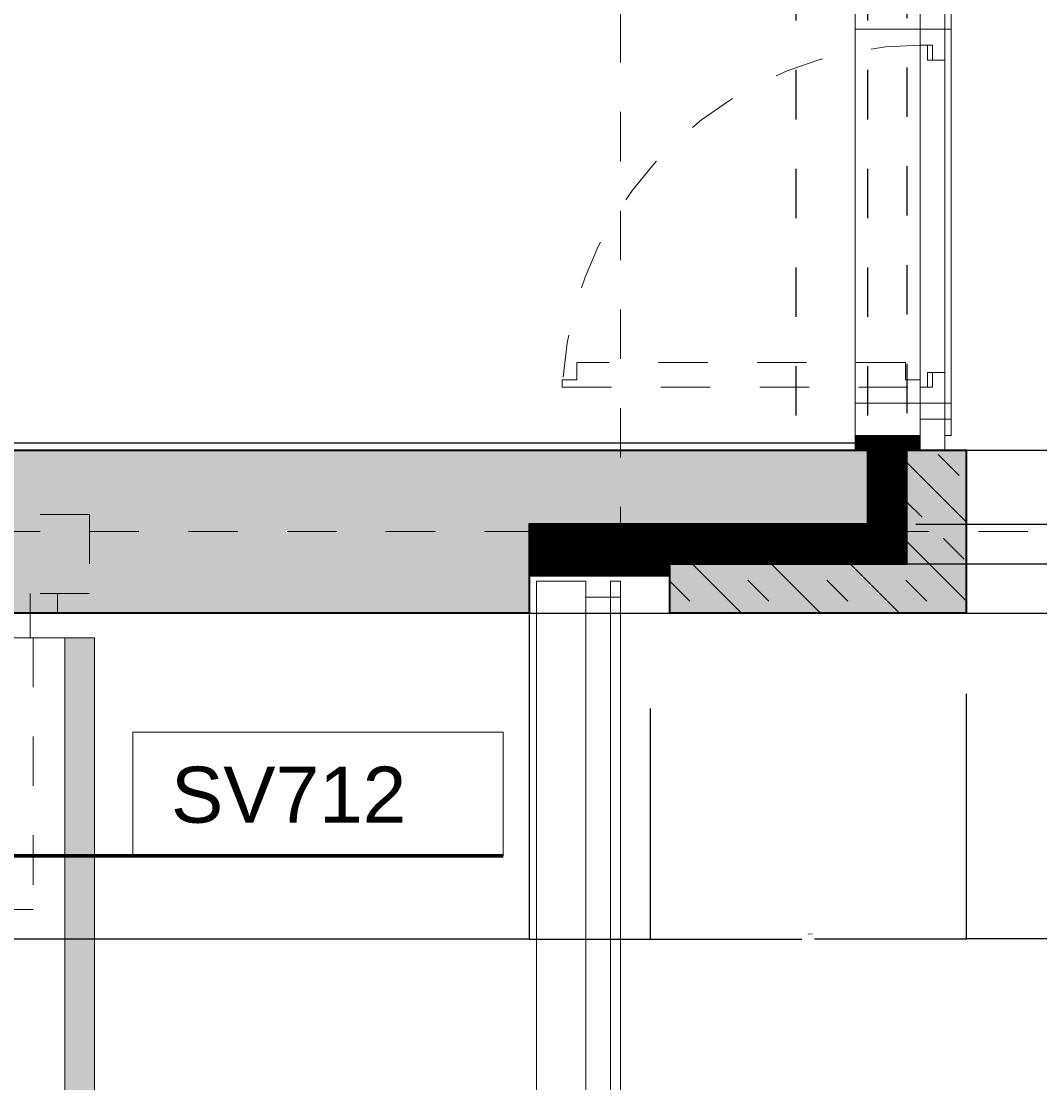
# Model space of a CAD drawing. Header units: metres. Extents: x -13 to 93, y -119 to 25.
# Tile 381 of 656: x 39.84 to 41.9, y -55.37 to -53.22. Entities that reach past the tile are written whole.
import ezdxf
from ezdxf.enums import TextEntityAlignment as Align

# ---------------------------------------------------------------- set-up
doc = ezdxf.new("R2010")
doc.units = ezdxf.units.M
doc.header["$LTSCALE"] = 0.00508
doc.header["$PDMODE"] = 1
doc.header["$PDSIZE"] = -2
for name, pattern in [('STYLE_05', [0.19684, 0.069505, -0.127335]), ('STYLE_06', [1.0537, 0.590515, -0.19684, 0.069505, -0.19684]), ('STYLE_11', [0.393677, 0.196838, -0.196838])]:
    doc.linetypes.add(name, pattern=pattern)
doc.layers.get('0').update_dxf_attribs({"lineweight": 18})
for name, color, linetype, lineweight in [('3-0-0 Dämmung', 7, 'Continuous', 18), ('3-3-0 AW Fassade', 7, 'Continuous', 18), ('3-3-0-2 AW BetonFT', 7, 'Continuous', 35), ('3-4-0-1 IW Beton', 7, 'Continuous', 35), ('3-4-5 IWBekleidungen', 7, 'Continuous', 25), ('3-5-1-2 DeckenSprung VED', 7, 'STYLE_11', 25), ('3-5-4-1 Treppe Beton', 7, 'Continuous', 35), ('3-5-4-2 Treppe Stahl VED', 7, 'STYLE_11', 25), ('3-5-4-3 Treppengeländer', 7, 'Continuous', 18), ('3-5-9 DeckenSonstig VED', 7, 'STYLE_11', 25), ('Ans-Kante', 7, 'Continuous', 18), ('Bemaßung', 7, 'Continuous', 18), ('Bemaßung-Achsen', 7, 'Continuous', 18), ('Keine', 7, 'Continuous', 18), ('Plan-Achse', 1, 'STYLE_06', 18), ('Plan-Raumstempel', 7, 'Continuous', 13), ('Plan-Text-Hinweis', 7, 'Continuous', 13)]:
    doc.layers.add(name, color=color, linetype=linetype, lineweight=lineweight)
doc.layers.get('0').freeze()
doc.styles.add('Arial', font='ARIAL.TTF')
doc.dimstyles.new('MTZ_200', dxfattribs={"dimtxt": 0.075762, "dimasz": 0.000706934, "dimexe": 0.001, "dimexo": 0.003, "dimgap": 0.0001, "dimtad": 1, "dimdec": 4, "dimzin": 11, "dimtxsty": 'Arial', "dimblk": 'VW_SLASH', "dimcen": 0, "dimdle": 0.001, "dimazin": 0, "dimtfac": 1, "dimtdec": 4, "dimtix": 1, "dimtmove": 0, "dimatfit": 0, "dimldrblk": 'VW_FILLEDARROW', "dimfxl": 0, "dimfrac": 2, "dimtolj": 1, "dimtzin": 11, "dimarcsym": 0})
pattern_1 = [(45, (0, 0), (0.0003175, -0.0003175), [])]
pattern_2 = [(-45, (0, 0), (0.0003175, 0.0003175), [])]

# ---------------------------------------------------------------- blocks, each defined once
blk = doc.blocks.new('S_Profil_Fassade_Büro')
at = {"layer": '3-3-0 AW Fassade', "color": 7}
blk.add_line((-0.132, 0), (-0.195, 0), dxfattribs=at)
for points in [[(-0.195, 0.0325), (-0.182, 0.0325), (-0.182, -0.0325), (-0.195, -0.0325)], [(-0.132, 0.0325), (0, 0.0325), (0, -0.0325), (-0.132, -0.0325)]]:
    blk.add_lwpolyline(points, close=True, dxfattribs=at)
blk = doc.blocks.new('S_Fenster_GR_Rand')
at = {"color": 7}
blk.add_wipeout([(-0.015, -0.7575), (-0.015, -0.7275), (-0.05, -0.7275), (-0.05, -0.095), (-0.015, -0.095), (-0.015, -0.065), (0, -0.065), (0, -0.7575)], dxfattribs=at).dxf.layer = '3-3-0 AW Fassade'
at = {"layer": '3-3-0 AW Fassade', "color": 7}
blk.add_lwpolyline([(-0.015, -0.7575), (-0.015, -0.7275), (-0.05, -0.7275), (-0.05, -0.095), (-0.015, -0.095), (-0.015, -0.065), (0, -0.065), (0, -0.7575)], close=True, dxfattribs=at)
at = {"color": 7}
for points in [[(-0.025, -0.095), (-0.05, -0.095), (-0.05, -0.0325), (0, -0.0325), (0, -0.065), (-0.025, -0.065)], [(-0.025, -0.7275), (-0.05, -0.7275), (-0.05, -0.79), (0, -0.79), (0, -0.7575), (-0.025, -0.7575)]]:
    blk.add_wipeout(points, dxfattribs=at).dxf.layer = '3-3-0 AW Fassade'
at = {"layer": '3-3-0 AW Fassade', "color": 7}
for points in [[(-0.025, -0.095), (-0.05, -0.095), (-0.05, -0.0325), (0, -0.0325), (0, -0.065), (-0.025, -0.065)], [(-0.025, -0.7275), (-0.05, -0.7275), (-0.05, -0.79), (0, -0.79), (0, -0.7575), (-0.025, -0.7575)]]:
    blk.add_lwpolyline(points, close=True, dxfattribs=at)
at = {"layer": '3-3-0 AW Fassade', "color": 7, "linetype": 'STYLE_05'}
blk.add_lwpolyline([(0.695, -0.08), (0.725, -0.08), (0.725, -0.065), (0, -0.065), (0, -0.08), (0.03, -0.08), (0.03, -0.115), (0.695, -0.115)], close=True, dxfattribs=at)
at = {"layer": '3-3-0 AW Fassade', "color": 7, "linetype": 'STYLE_05', "lineweight": 18}
blk.add_arc((0, -0.0325), 0.725, 270, 355.8373, dxfattribs=at)
blk = doc.blocks.new('*U473')
at = {"layer": 'Ans-Kante', "linetype": 'Continuous'}
blk.add_line((54.1636, -47.4836), (54.9936, -47.4836), dxfattribs=at)
blk = doc.blocks.new('*U569')
at = {"layer": 'Keine', "linetype": 'Continuous', "lineweight": 0}
blk.add_hatch(color=9, dxfattribs=at).paths.add_polyline_path([(4.625, 2.87), (4.685, 2.87), (4.685, 0.05), (4.625, 0.05)])
at = {"layer": '3-5-4-2 Treppe Stahl VED', "linetype": 'STYLE_05', "lineweight": 18}
for p, q in [((4.555, 2.92), (4.555, 2.96)), ((4.61, 2.92), (4.61, 2.96)), ((4.561, 2.87), (4.561, 2.32)), ((4.561, 2.32), (4.489, 2.32))]:
    blk.add_line(p, q, dxfattribs=at)
blk.add_lwpolyline([(4.375, 3.12), (4.675, 3.12), (4.675, 2.96), (4.375, 2.96)], close=True, dxfattribs=at)
at = {"layer": '3-5-4-3 Treppengeländer', "lineweight": 18}
blk.add_line((4.625, 0.05), (4.625, 2.87), dxfattribs=at)
at = {"layer": 'Ans-Kante', "lineweight": 18}
blk.add_line((0, 2.87), (4.685, 2.87), dxfattribs=at)
at = {"layer": 'Ans-Kante', "color": 7, "lineweight": 18}
blk.add_lwpolyline([(4.495, 2.92), (4.555, 2.92), (4.555, 2.87), (4.495, 2.87)], close=True, dxfattribs=at)
at = {"layer": 'Keine', "color": 7, "lineweight": 18}
blk.add_lwpolyline([(4.625, 2.87), (4.685, 2.87), (4.685, 0.05), (4.625, 0.05)], close=True, dxfattribs=at)
blk = doc.blocks.new('Treppe e1_TRH4_ost')
at = {"layer": 'Keine', "color": 7}
blk.add_blockref('*U569', (0, 0), dxfattribs=at)
blk = doc.blocks.new('s_Eckteil')
at = {"layer": '3-4-0-1 IW Beton', "linetype": 'Continuous', "lineweight": 0}
blk.add_hatch(color=255, dxfattribs=at).paths.add_polyline_path([(0.12, 0.1), (0.12, 0.33), (0, 0.33), (0, 0), (0.6, 0), (0.6, 0.1)])
at = {"layer": '3-4-0-1 IW Beton', "linetype": 'Continuous', "lineweight": 13}
h = blk.add_hatch(dxfattribs=at)
h.set_pattern_fill('STAHLBETON_1_50', style=0, pattern_type=2)
h.set_pattern_definition([(45, (0, 0), (0.16, 0), []), (45, (0.08, 0), (0.16, 0), [0.06, -0.06])])
h.paths.add_polyline_path([(0.12, 0.1), (0.12, 0.33), (0, 0.33), (0, 0), (0.6, 0), (0.6, 0.1)])
at = {"layer": '3-4-0-1 IW Beton', "color": 7, "linetype": 'Continuous'}
blk.add_lwpolyline([(0.12, 0.1), (0.12, 0.33), (0, 0.33), (0, 0), (0.6, 0), (0.6, 0.1)], close=True, dxfattribs=at)
blk = doc.blocks.new('VW_SLASH')
at = {"color": 0, "linetype": 'ByBlock', "lineweight": -2}
blk.add_line((0, 0), (-1, 0), dxfattribs=at)
at = {"color": 0, "linetype": 'ByBlock', "lineweight": 20}
blk.add_line((0, 0), (0, 0), dxfattribs=at)
blk = doc.blocks.new('*D630')
at = {"layer": 'Bemaßung', "color": 0, "lineweight": -2}
for p, q in [((40.843, -28.915), (45.551, -28.915)), ((45.55, -54.0843), (45.55, -28.9157)), ((40.843, -54.085), (45.551, -54.085))]:
    blk.add_line(p, q, dxfattribs=at)
at = {"layer": 'Defpoints', "color": 0, "lineweight": 0}
for p in [(40.84, -28.915), (45.55, -28.915), (40.84, -54.085)]:
    blk.add_point(p, dxfattribs=at)
at = {"layer": 'Bemaßung', "color": 0, "lineweight": -2, "xscale": 0.00070693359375, "yscale": 0.00070693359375, "zscale": 0.00070693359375}
for p, rotation in [((45.55, -28.915), 90), ((45.55, -54.085), 270)]:
    blk.add_blockref('VW_SLASH', p, dxfattribs=dict(at, rotation=rotation))
at = {"layer": 'Bemaßung', "color": 0, "insert": (45.5436, -41.5), "char_height": 0.002273, "attachment_point": 5, "rotation": 90, "style": 'Arial'}
blk.add_mtext('\\A1;1258,5m', dxfattribs=at)
blk = doc.blocks.new('VW_FILLEDARROW')
at = {"color": 0, "lineweight": -2}
blk.add_solid([(0, 0), (0, 0), (0, 0)], dxfattribs=at)
blk = doc.blocks.new('*D631')
at = {"layer": 'Bemaßung', "color": 0, "lineweight": -2}
for p, q in [((40.743, -54.085), (45.551, -54.085)), ((45.55, -54.4143), (45.55, -54.0857)), ((40.743, -54.415), (45.551, -54.415))]:
    blk.add_line(p, q, dxfattribs=at)
at = {"layer": 'Defpoints', "color": 0, "lineweight": 0}
for p in [(40.74, -54.085), (45.55, -54.085), (40.74, -54.415)]:
    blk.add_point(p, dxfattribs=at)
at = {"layer": 'Bemaßung', "color": 0, "lineweight": -2, "xscale": 0.00070693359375, "yscale": 0.00070693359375, "zscale": 0.00070693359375}
for p, rotation in [((45.55, -54.085), 90), ((45.55, -54.415), 270)]:
    blk.add_blockref('VW_SLASH', p, dxfattribs=dict(at, rotation=rotation))
at = {"layer": 'Bemaßung', "color": 0, "insert": (45.5436, -54.25), "char_height": 0.00227, "attachment_point": 5, "rotation": 90, "style": 'Arial'}
blk.add_mtext('\\A1;16,5m', dxfattribs=at)
blk = doc.blocks.new('*D639')
at = {"layer": 'Bemaßung', "color": 0, "lineweight": -2}
for p, q in [((41.658, -28.915), (45.901, -28.915)), ((45.9, -54.0843), (45.9, -28.9157)), ((41.658, -54.085), (45.901, -54.085))]:
    blk.add_line(p, q, dxfattribs=at)
at = {"layer": 'Defpoints', "color": 0, "lineweight": 0}
for p in [(41.655, -28.915), (45.9, -28.915), (41.655, -54.085)]:
    blk.add_point(p, dxfattribs=at)
at = {"layer": 'Bemaßung', "color": 0, "lineweight": -2, "xscale": 0.00070693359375, "yscale": 0.00070693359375, "zscale": 0.00070693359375}
for p, rotation in [((45.9, -28.915), 90), ((45.9, -54.085), 270)]:
    blk.add_blockref('VW_SLASH', p, dxfattribs=dict(at, rotation=rotation))
at = {"layer": 'Bemaßung', "color": 0, "insert": (45.8936, -41.5), "char_height": 0.002273, "attachment_point": 5, "rotation": 90, "style": 'Arial'}
blk.add_mtext('\\A1;1258,5m', dxfattribs=at)
blk = doc.blocks.new('*D640')
at = {"layer": 'Bemaßung', "color": 0, "lineweight": -2}
for p, q in [((41.658, -54.085), (45.901, -54.085)), ((45.9, -54.2343), (45.9, -54.0857)), ((41.658, -54.235), (45.901, -54.235))]:
    blk.add_line(p, q, dxfattribs=at)
at = {"layer": 'Defpoints', "color": 0, "lineweight": 0}
for p in [(41.655, -54.085), (45.9, -54.085), (41.655, -54.235)]:
    blk.add_point(p, dxfattribs=at)
at = {"layer": 'Bemaßung', "color": 0, "lineweight": -2, "xscale": 0.00070693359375, "yscale": 0.00070693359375, "zscale": 0.00070693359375}
for p, rotation in [((45.9, -54.085), 90), ((45.9, -54.235), 270)]:
    blk.add_blockref('VW_SLASH', p, dxfattribs=dict(at, rotation=rotation))
at = {"layer": 'Bemaßung', "color": 0, "insert": (45.8936, -54.16), "char_height": 0.00227, "attachment_point": 5, "rotation": 90, "style": 'Arial'}
blk.add_mtext('\\A1;7,5m', dxfattribs=at)
blk = doc.blocks.new('*D641')
at = {"layer": 'Bemaßung', "color": 0, "lineweight": -2}
for p, q in [((41.648, -54.235), (45.901, -54.235)), ((45.9, -54.3143), (45.9, -54.2357)), ((41.648, -54.315), (45.901, -54.315))]:
    blk.add_line(p, q, dxfattribs=at)
at = {"layer": 'Defpoints', "color": 0, "lineweight": 0}
for p in [(41.645, -54.235), (45.9, -54.235), (41.645, -54.315)]:
    blk.add_point(p, dxfattribs=at)
at = {"layer": 'Bemaßung', "color": 0, "lineweight": -2, "xscale": 0.00070693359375, "yscale": 0.00070693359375, "zscale": 0.00070693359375}
for p, rotation in [((45.9, -54.235), 90), ((45.9, -54.315), 270)]:
    blk.add_blockref('VW_SLASH', p, dxfattribs=dict(at, rotation=rotation))
at = {"layer": 'Bemaßung', "color": 0, "insert": (45.8939, -54.275), "char_height": 0.00227, "attachment_point": 5, "rotation": 90, "style": 'Arial'}
blk.add_mtext('\\A1;4m', dxfattribs=at)
blk = doc.blocks.new('*D647')
at = {"layer": 'Bemaßung', "color": 0, "lineweight": -2}
for p, q in [((42.423, -54.085), (45.551, -54.085)), ((45.55, -54.0857), (45.55, -54.2459)), ((45.55, -54.4143), (45.55, -54.2741)), ((41.403, -54.415), (45.551, -54.415))]:
    blk.add_line(p, q, dxfattribs=at)
at = {"layer": 'Defpoints', "color": 0, "lineweight": 0}
for p in [(42.42, -54.085), (45.55, -54.085), (41.4, -54.415)]:
    blk.add_point(p, dxfattribs=at)
at = {"layer": 'Bemaßung', "color": 0, "lineweight": -2, "xscale": 0.00070693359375, "yscale": 0.00070693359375, "zscale": 0.00070693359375}
for p, rotation in [((45.55, -54.085), 90), ((45.55, -54.415), 270)]:
    blk.add_blockref('VW_SLASH', p, dxfattribs=dict(at, rotation=rotation))
at = {"layer": 'Bemaßung', "color": 0, "insert": (45.56, -54.26), "char_height": 0.00227, "attachment_point": 5, "rotation": 90, "style": 'Arial'}
blk.add_mtext('\\A1;16,5m', dxfattribs=at)
blk = doc.blocks.new('*D651')
at = {"layer": 'Bemaßung', "color": 0, "lineweight": -2}
for p, q in [((39.953, -53.2), (45.201, -53.2)), ((45.2, -54.0843), (45.2, -53.2007)), ((40.943, -54.085), (45.201, -54.085))]:
    blk.add_line(p, q, dxfattribs=at)
at = {"layer": 'Defpoints', "color": 0, "lineweight": 0}
for p in [(39.95, -53.2), (45.2, -53.2), (40.94, -54.085)]:
    blk.add_point(p, dxfattribs=at)
at = {"layer": 'Bemaßung', "color": 0, "lineweight": -2, "xscale": 0.00070693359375, "yscale": 0.00070693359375, "zscale": 0.00070693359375}
for p, rotation in [((45.2, -53.2), 90), ((45.2, -54.085), 270)]:
    blk.add_blockref('VW_SLASH', p, dxfattribs=dict(at, rotation=rotation))
at = {"layer": 'Bemaßung', "color": 0, "insert": (45.1886, -53.6425), "char_height": 0.00227, "attachment_point": 5, "rotation": 90, "style": 'Arial'}
blk.add_mtext('\\A1;44,25m', dxfattribs=at)
blk = doc.blocks.new('*D701')
at = {"layer": 'Bemaßung', "color": 0, "lineweight": -2}
for p, q in [((40.843, -28.915), (45.551, -28.915)), ((45.55, -54.0843), (45.55, -28.9157)), ((40.843, -54.085), (45.551, -54.085))]:
    blk.add_line(p, q, dxfattribs=at)
at = {"layer": 'Defpoints', "color": 0, "lineweight": 0}
for p in [(40.84, -28.915), (45.55, -28.915), (40.84, -54.085)]:
    blk.add_point(p, dxfattribs=at)
at = {"layer": 'Bemaßung', "color": 0, "lineweight": -2, "xscale": 0.00070693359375, "yscale": 0.00070693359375, "zscale": 0.00070693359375}
for p, rotation in [((45.55, -28.915), 90), ((45.55, -54.085), 270)]:
    blk.add_blockref('VW_SLASH', p, dxfattribs=dict(at, rotation=rotation))
at = {"layer": 'Bemaßung', "color": 0, "insert": (45.5436, -41.5), "char_height": 0.002273, "attachment_point": 5, "rotation": 90, "style": 'Arial'}
blk.add_mtext('\\A1;1258,5m', dxfattribs=at)
blk = doc.blocks.new('*D702')
at = {"layer": 'Bemaßung', "color": 0, "lineweight": -2}
for p, q in [((40.743, -54.085), (45.551, -54.085)), ((45.55, -54.4143), (45.55, -54.0857)), ((40.743, -54.415), (45.551, -54.415))]:
    blk.add_line(p, q, dxfattribs=at)
at = {"layer": 'Defpoints', "color": 0, "lineweight": 0}
for p in [(40.74, -54.085), (45.55, -54.085), (40.74, -54.415)]:
    blk.add_point(p, dxfattribs=at)
at = {"layer": 'Bemaßung', "color": 0, "lineweight": -2, "xscale": 0.00070693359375, "yscale": 0.00070693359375, "zscale": 0.00070693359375}
for p, rotation in [((45.55, -54.085), 90), ((45.55, -54.415), 270)]:
    blk.add_blockref('VW_SLASH', p, dxfattribs=dict(at, rotation=rotation))
at = {"layer": 'Bemaßung', "color": 0, "insert": (45.5436, -54.25), "char_height": 0.00227, "attachment_point": 5, "rotation": 90, "style": 'Arial'}
blk.add_mtext('\\A1;16,5m', dxfattribs=at)
blk = doc.blocks.new('*D707')
at = {"layer": 'Bemaßung', "color": 0, "lineweight": -2}
for p, q in [((41.658, -28.915), (45.901, -28.915)), ((45.9, -54.0843), (45.9, -28.9157)), ((41.658, -54.085), (45.901, -54.085))]:
    blk.add_line(p, q, dxfattribs=at)
at = {"layer": 'Defpoints', "color": 0, "lineweight": 0}
for p in [(41.655, -28.915), (45.9, -28.915), (41.655, -54.085)]:
    blk.add_point(p, dxfattribs=at)
at = {"layer": 'Bemaßung', "color": 0, "lineweight": -2, "xscale": 0.00070693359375, "yscale": 0.00070693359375, "zscale": 0.00070693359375}
for p, rotation in [((45.9, -28.915), 90), ((45.9, -54.085), 270)]:
    blk.add_blockref('VW_SLASH', p, dxfattribs=dict(at, rotation=rotation))
at = {"layer": 'Bemaßung', "color": 0, "insert": (45.8936, -41.5), "char_height": 0.002273, "attachment_point": 5, "rotation": 90, "style": 'Arial'}
blk.add_mtext('\\A1;1258,5m', dxfattribs=at)
blk = doc.blocks.new('*D712')
at = {"layer": 'Bemaßung', "color": 0, "lineweight": -2}
for p, q in [((39.953, -53.2), (45.201, -53.2)), ((45.2, -54.0843), (45.2, -53.2007)), ((40.943, -54.085), (45.201, -54.085))]:
    blk.add_line(p, q, dxfattribs=at)
at = {"layer": 'Defpoints', "color": 0, "lineweight": 0}
for p in [(39.95, -53.2), (45.2, -53.2), (40.94, -54.085)]:
    blk.add_point(p, dxfattribs=at)
at = {"layer": 'Bemaßung', "color": 0, "lineweight": -2, "xscale": 0.00070693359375, "yscale": 0.00070693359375, "zscale": 0.00070693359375}
for p, rotation in [((45.2, -53.2), 90), ((45.2, -54.085), 270)]:
    blk.add_blockref('VW_SLASH', p, dxfattribs=dict(at, rotation=rotation))
at = {"layer": 'Bemaßung', "color": 0, "insert": (45.1886, -53.6425), "char_height": 0.00227, "attachment_point": 5, "rotation": 90, "style": 'Arial'}
blk.add_mtext('\\A1;44,25m', dxfattribs=at)
blk = doc.blocks.new('*D1178')
at = {"layer": 'Bemaßung', "color": 0, "lineweight": -2}
for p, q in [((40.865, -54.418), (40.865, -55.0761)), ((35.3, -54.6581), (35.3, -55.0761)), ((35.3007, -55.0751), (38.9404, -55.0751)), ((40.8643, -55.0751), (38.9725, -55.0751))]:
    blk.add_line(p, q, dxfattribs=at)
at = {"layer": 'Defpoints', "color": 0, "lineweight": 0}
for p in [(40.865, -54.415), (35.3, -54.6551), (35.3, -55.0751)]:
    blk.add_point(p, dxfattribs=at)
at = {"layer": 'Bemaßung', "color": 0, "lineweight": -2, "xscale": 0.00070693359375, "yscale": 0.00070693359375, "zscale": 0.00070693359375, "rotation": 180}
blk.add_blockref('VW_SLASH', (35.3, -55.0751), dxfattribs=at)
at = {"layer": 'Bemaßung', "color": 0, "lineweight": -2, "xscale": 0.00070693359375, "yscale": 0.00070693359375, "zscale": 0.00070693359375}
blk.add_blockref('VW_SLASH', (40.865, -55.0751), dxfattribs=at)
at = {"layer": 'Bemaßung', "color": 0, "insert": (38.9564, -55.0651), "char_height": 0.002273, "attachment_point": 5, "style": 'Arial'}
blk.add_mtext('\\A1;278,25m', dxfattribs=at)
blk = doc.blocks.new('*D1181')
at = {"layer": 'Bemaßung', "color": 0, "lineweight": -2}
for p, q in [((41.75, -54.5781), (41.75, -55.0747)), ((42.58, -54.5781), (42.58, -55.0747)), ((41.7493, -55.0737), (41.7486, -55.0737)), ((41.75, -55.0737), (42.58, -55.0737)), ((42.5807, -55.0737), (42.5814, -55.0737))]:
    blk.add_line(p, q, dxfattribs=at)
at = {"layer": 'Defpoints', "color": 0, "lineweight": 0}
for p in [(41.75, -54.5751), (42.58, -54.5751), (42.58, -55.0737)]:
    blk.add_point(p, dxfattribs=at)
at = {"layer": 'Bemaßung', "color": 0, "lineweight": -2, "xscale": 0.00070693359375, "yscale": 0.00070693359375, "zscale": 0.00070693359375}
blk.add_blockref('VW_SLASH', (41.75, -55.0737), dxfattribs=at)
at = {"layer": 'Bemaßung', "color": 0, "lineweight": -2, "xscale": 0.00070693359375, "yscale": 0.00070693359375, "zscale": 0.00070693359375, "rotation": 180}
blk.add_blockref('VW_SLASH', (42.58, -55.0737), dxfattribs=at)
at = {"layer": 'Bemaßung', "color": 0, "insert": (43.85, -55.0637), "char_height": 0.00227, "attachment_point": 5, "style": 'Arial'}
blk.add_mtext('\\A1;41,5m', dxfattribs=at)
blk = doc.blocks.new('*D1183')
at = {"layer": 'Bemaßung', "color": 0, "lineweight": -2}
for p, q in [((41.75, -54.5781), (41.75, -55.0761)), ((41.11, -54.6081), (41.11, -55.0761)), ((41.1107, -55.0751), (41.4171, -55.0751)), ((41.7493, -55.0751), (41.4429, -55.0751))]:
    blk.add_line(p, q, dxfattribs=at)
at = {"layer": 'Defpoints', "color": 0, "lineweight": 0}
for p in [(41.75, -54.5751), (41.11, -54.6051), (41.11, -55.0751)]:
    blk.add_point(p, dxfattribs=at)
at = {"layer": 'Bemaßung', "color": 0, "lineweight": -2, "xscale": 0.00070693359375, "yscale": 0.00070693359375, "zscale": 0.00070693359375, "rotation": 180}
blk.add_blockref('VW_SLASH', (41.11, -55.0751), dxfattribs=at)
at = {"layer": 'Bemaßung', "color": 0, "lineweight": -2, "xscale": 0.00070693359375, "yscale": 0.00070693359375, "zscale": 0.00070693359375}
blk.add_blockref('VW_SLASH', (41.75, -55.0751), dxfattribs=at)
at = {"layer": 'Bemaßung', "color": 0, "insert": (41.43, -55.0651), "char_height": 0.00227, "attachment_point": 5, "style": 'Arial'}
blk.add_mtext('\\A1;32m', dxfattribs=at)
blk = doc.blocks.new('*D1184')
at = {"layer": 'Bemaßung', "color": 0, "lineweight": -2}
for p, q in [((40.865, -54.418), (40.865, -55.0761)), ((41.11, -54.6081), (41.11, -55.0761)), ((40.8643, -55.0751), (40.8636, -55.0751)), ((40.865, -55.0751), (41.11, -55.0751)), ((41.1107, -55.0751), (41.1114, -55.0751))]:
    blk.add_line(p, q, dxfattribs=at)
at = {"layer": 'Defpoints', "color": 0, "lineweight": 0}
for p in [(40.865, -54.415), (41.11, -54.6051), (41.11, -55.0751)]:
    blk.add_point(p, dxfattribs=at)
at = {"layer": 'Bemaßung', "color": 0, "lineweight": -2, "xscale": 0.00070693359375, "yscale": 0.00070693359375, "zscale": 0.00070693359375}
blk.add_blockref('VW_SLASH', (40.865, -55.0751), dxfattribs=at)
at = {"layer": 'Bemaßung', "color": 0, "lineweight": -2, "xscale": 0.00070693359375, "yscale": 0.00070693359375, "zscale": 0.00070693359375, "rotation": 180}
blk.add_blockref('VW_SLASH', (41.11, -55.0751), dxfattribs=at)
at = {"layer": 'Bemaßung', "color": 0, "insert": (41.435, -55.0651), "char_height": 0.00227, "attachment_point": 5, "style": 'Arial'}
blk.add_mtext('\\A1;12,25m', dxfattribs=at)
blk = doc.blocks.new('*D1244')
at = {"layer": 'Bemaßung', "color": 0, "lineweight": -2}
for p, q in [((40.8133, -54.415), (45.5563, -54.415)), ((45.5553, -57.3343), (45.5553, -54.4157)), ((40.8133, -57.335), (45.5563, -57.335))]:
    blk.add_line(p, q, dxfattribs=at)
at = {"layer": 'Defpoints', "color": 0, "lineweight": 0}
for p in [(40.8103, -54.415), (45.5553, -54.415), (40.8103, -57.335)]:
    blk.add_point(p, dxfattribs=at)
at = {"layer": 'Bemaßung', "color": 0, "lineweight": -2, "xscale": 0.00070693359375, "yscale": 0.00070693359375, "zscale": 0.00070693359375}
for p, rotation in [((45.5553, -54.415), 90), ((45.5553, -57.335), 270)]:
    blk.add_blockref('VW_SLASH', p, dxfattribs=dict(at, rotation=rotation))
at = {"layer": 'Bemaßung', "color": 0, "insert": (45.5491, -55.875), "char_height": 0.00227, "attachment_point": 5, "rotation": 90, "style": 'Arial'}
blk.add_mtext('\\A1;146m', dxfattribs=at)
blk = doc.blocks.new('*D1246')
at = {"layer": 'Bemaßung', "color": 0, "lineweight": -2}
for p, q in [((41.433, -54.415), (45.901, -54.415)), ((45.9, -57.3343), (45.9, -54.4157)), ((41.433, -57.335), (45.901, -57.335))]:
    blk.add_line(p, q, dxfattribs=at)
at = {"layer": 'Defpoints', "color": 0, "lineweight": 0}
for p in [(41.43, -54.415), (45.9, -54.415), (41.43, -57.335)]:
    blk.add_point(p, dxfattribs=at)
at = {"layer": 'Bemaßung', "color": 0, "lineweight": -2, "xscale": 0.00070693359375, "yscale": 0.00070693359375, "zscale": 0.00070693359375}
for p, rotation in [((45.9, -54.415), 90), ((45.9, -57.335), 270)]:
    blk.add_blockref('VW_SLASH', p, dxfattribs=dict(at, rotation=rotation))
at = {"layer": 'Bemaßung', "color": 0, "insert": (45.8938, -55.875), "char_height": 0.00227, "attachment_point": 5, "rotation": 90, "style": 'Arial'}
blk.add_mtext('\\A1;146m', dxfattribs=at)
blk = doc.blocks.new('*D1247')
at = {"layer": 'Bemaßung', "color": 0, "lineweight": -2}
for p, q in [((41.543, -54.415), (46.251, -54.415)), ((46.25, -57.3343), (46.25, -54.4157)), ((41.543, -57.335), (46.251, -57.335))]:
    blk.add_line(p, q, dxfattribs=at)
at = {"layer": 'Defpoints', "color": 0, "lineweight": 0}
for p in [(41.54, -54.415), (46.25, -54.415), (41.54, -57.335)]:
    blk.add_point(p, dxfattribs=at)
at = {"layer": 'Bemaßung', "color": 0, "lineweight": -2, "xscale": 0.00070693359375, "yscale": 0.00070693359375, "zscale": 0.00070693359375}
for p, rotation in [((46.25, -54.415), 90), ((46.25, -57.335), 270)]:
    blk.add_blockref('VW_SLASH', p, dxfattribs=dict(at, rotation=rotation))
at = {"layer": 'Bemaßung', "color": 0, "insert": (46.2438, -55.875), "char_height": 0.00227, "attachment_point": 5, "rotation": 90, "style": 'Arial'}
blk.add_mtext('\\A1;146m', dxfattribs=at)
blk = doc.blocks.new('*D1252')
at = {"layer": 'Bemaßung', "color": 0, "lineweight": -2}
for p, q in [((41.428, -54.315), (45.901, -54.315)), ((45.9, -54.3143), (45.9, -54.3136)), ((45.9, -54.415), (45.9, -54.315)), ((41.428, -54.415), (45.901, -54.415)), ((45.9, -54.4157), (45.9, -54.4164))]:
    blk.add_line(p, q, dxfattribs=at)
at = {"layer": 'Defpoints', "color": 0, "lineweight": 0}
for p in [(41.425, -54.315), (45.9, -54.315), (41.425, -54.415)]:
    blk.add_point(p, dxfattribs=at)
at = {"layer": 'Bemaßung', "color": 0, "lineweight": -2, "xscale": 0.00070693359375, "yscale": 0.00070693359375, "zscale": 0.00070693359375}
for p, rotation in [((45.9, -54.315), 270), ((45.9, -54.415), 90)]:
    blk.add_blockref('VW_SLASH', p, dxfattribs=dict(at, rotation=rotation))
at = {"layer": 'Bemaßung', "color": 0, "insert": (45.905, -54.455), "char_height": 0.00227, "attachment_point": 5, "rotation": 90, "style": 'Arial'}
blk.add_mtext('\\A1;5m', dxfattribs=at)
blk = doc.blocks.new('S_Detailverweis V')
at = {"color": 7, "linetype": 'Continuous', "lineweight": 18}
blk.add_wipeout([(0.5, 0.25), (1.25, 0.25), (1.25, 0), (0.5, 0)], dxfattribs=at).dxf.layer = 'Keine'
at = {"layer": 'Bemaßung-Achsen', "lineweight": 70}
blk.add_line((-0.5, 0), (1.25, 0), dxfattribs=at)
at = {"layer": 'Keine', "color": 7, "linetype": 'Continuous', "lineweight": 18}
blk.add_lwpolyline([(0.5, 0.25), (1.25, 0.25), (1.25, 0), (0.5, 0)], close=True, dxfattribs=at)
at = {"layer": 'Plan-Raumstempel', "color": 7, "style": 'Arial'}
blk.add_attdef('Detailnummer', text='', height=0.1136, dxfattribs=at).set_placement((0.5771, 0.1804), align=Align.TOP_LEFT)
blk = doc.blocks.new('Treppe e1_TRH4_text_ost')
at = {"layer": 'Plan-Text-Hinweis', "color": 7}
blk.add_blockref('S_Detailverweis V', (4.2628, 2.4287), dxfattribs=at).add_auto_attribs({'Detailnummer': 'SV712'})

msp = doc.modelspace()

# ---------------------------------------------------------------- linework, layer by layer
at = {"layer": '3-3-0 AW Fassade', "color": 7}
msp.add_line((40.98, -54.3825), (41.05, -54.3825), dxfattribs=at)
at = {"layer": '3-3-0 AW Fassade'}
msp.add_lwpolyline([(41.657, -28.915), (41.707, -28.915), (41.707, -54.085), (41.657, -54.085)], close=True, dxfattribs=at)
at = {"layer": '3-3-0 AW Fassade', "color": 7}
for points in [[(40.88, -54.35), (40.98, -54.35), (40.98, -54.415), (40.88, -54.415)], [(41.03, -54.35), (41.05, -54.35), (41.05, -54.415), (41.03, -54.415)]]:
    msp.add_lwpolyline(points, close=True, dxfattribs=at)
at = {"layer": '3-3-0 AW Fassade', "color": 7, "lineweight": 18}
msp.add_lwpolyline([(40.98, -54.3825), (41.03, -54.3825), (41.03, -57.35785911), (40.98, -57.35785911)], close=True, dxfattribs=at)
at = {"layer": '3-4-5 IWBekleidungen', "color": 7, "linetype": 'Continuous'}
msp.add_lwpolyline([(35.45, -54.07), (41.55, -54.07), (41.55, -54.085), (35.45, -54.085)], close=True, dxfattribs=at)
at = {"layer": 'Ans-Kante', "color": 8, "linetype": 'Continuous'}
for p, q in [((41.525, -54.05), (41.525, -29.01)), ((41.72, -29.01), (41.72, -54.05)), ((41.05, -54.415), (41.05, -57.335))]:
    msp.add_line(p, q, dxfattribs=at)
at = {"layer": 'Ans-Kante', "color": 8}
msp.add_line((40.88, -54.415), (40.88, -57.335), dxfattribs=at)

# ---------------------------------------------------------------- block references
at = {"layer": '3-3-0 AW Fassade', "color": 7, "xscale": -1}
for p in [(41.525, -53.2), (41.525, -54.02250019)]:
    msp.add_blockref('S_Profil_Fassade_Büro', p, dxfattribs=at)
at = {"layer": '3-5-4-1 Treppe Beton', "color": 7}
msp.add_blockref('Treppe e1_TRH4_ost', (35.3, -57.335), dxfattribs=at)
at = {"layer": 'Ans-Kante', "color": 7}
msp.add_blockref('*U473', (-12.41363701, -6.93135892), dxfattribs=at)

# ---------------------------------------------------------------- dimensions: what is measured, and where the dimension line sits
at = {"layer": 'Bemaßung'}
for base, p1, p2, override, picture, middle in [((45.9, -54.235), (41.645, -54.315), (41.645, -54.235), {"dimtxt": 0.002273, "dimgap": 0.005, "dimdec": 8, "dimlfac": 50, "dimpost": '<>m', "dimtxsty": 'Arial', "dimtix": 0, "dimtmove": 2}, '*D641', (45.89386357, -54.275)), ((45.5552962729, -54.415), (40.8102962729, -57.335), (40.8102962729, -54.415), {"dimtxt": 0.002273, "dimgap": 0.005, "dimdec": 8, "dimlfac": 50, "dimpost": '<>m', "dimtxsty": 'Arial', "dimtmove": 2}, '*D1244', (45.5491358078, -55.875)), ((45.9, -54.415), (41.4299983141, -57.335), (41.4299983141, -54.415), {"dimtxt": 0.002273, "dimgap": 0.005, "dimdec": 8, "dimlfac": 50, "dimpost": '<>m', "dimtxsty": 'Arial', "dimtmove": 2}, '*D1246', (45.8938395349, -55.875)), ((46.25, -54.415), (41.54, -57.335), (41.54, -54.415), {"dimtxt": 0.002273, "dimgap": 0.005, "dimdec": 8, "dimlfac": 50, "dimpost": '<>m', "dimtxsty": 'Arial', "dimtmove": 2}, '*D1247', (46.2438395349, -55.875))]:
    dim = msp.add_linear_dim(base=base, p1=p1, p2=p2, angle=90, dimstyle='MTZ_200', override=override, dxfattribs=at)
    dim.commit()
    dim.dimension.update_dxf_attribs({"geometry": picture, "text_midpoint": middle})
for base, p1, p2, override, picture, middle in [((35.3, -55.0751004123), (40.865, -54.415), (35.3, -54.6551004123), {"dimtxt": 0.002273, "dimgap": 0.01, "dimdec": 8, "dimlfac": 50, "dimpost": '<>m', "dimtxsty": 'Arial', "dimtmove": 2}, '*D1178', (38.9564259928, -55.0651004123)), ((41.11, -55.0751004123), (40.865, -54.415), (41.11, -54.6051004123), {"dimtxt": 0.002273, "dimgap": 0.01, "dimdec": 8, "dimlfac": 50, "dimpost": '<>m', "dimtxsty": 'Arial', "dimtix": 0, "dimtmove": 2}, '*D1184', (41.435, -55.0651004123)), ((41.11, -55.0751004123), (41.75, -54.5751004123), (41.11, -54.6051004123), {"dimtxt": 0.002273, "dimgap": 0.01, "dimdec": 8, "dimlfac": 50, "dimpost": '<>m', "dimtxsty": 'Arial', "dimtmove": 2}, '*D1183', (41.43, -55.0651004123)), ((42.58, -55.07371752), (41.75, -54.57510041), (42.58, -54.57510041), {"dimtxt": 0.002273, "dimgap": 0.01, "dimdec": 3, "dimlfac": 50, "dimpost": '<>m', "dimtxsty": 'Arial', "dimtix": 0, "dimtmove": 2}, '*D1181', (43.85, -55.06371752))]:
    dim = msp.add_linear_dim(base=base, p1=p1, p2=p2, dimstyle='MTZ_200', override=override, dxfattribs=at)
    dim.commit()
    dim.dimension.update_dxf_attribs({"geometry": picture, "text_midpoint": middle, "dimtype": 160})

# ---------------------------------------------------------------- next in the draw order: block references
at = {"layer": '3-3-0 AW Fassade', "color": 7, "rotation": 180}
msp.add_blockref('S_Fenster_GR_Rand', (41.657, -54.0225), dxfattribs=at)
at = {"layer": 'Plan-Text-Hinweis', "color": 7}
msp.add_blockref('Treppe e1_TRH4_text_ost', (35.3, -57.335), dxfattribs=at)

# ---------------------------------------------------------------- next in the draw order: wipeouts: each hides what was drawn before it
at = {"color": 7, "linetype": 'Continuous'}
msp.add_wipeout([(41.657, -54.085), (41.657, -54.055), (41.525, -54.055), (41.525, -54.085)], dxfattribs=at).dxf.layer = '3-0-0 Dämmung'

# ---------------------------------------------------------------- next in the draw order: hatches: boundary and pattern name
at = {"layer": '3-0-0 Dämmung', "linetype": 'Continuous', "lineweight": 5}
h = msp.add_hatch(dxfattribs=at)
h.set_pattern_fill('D_MMUNG_1_50', style=0, pattern_type=2)
h.set_pattern_definition(pattern_1)
h.paths.add_polyline_path([(41.657, -54.085), (41.657, -54.055), (41.525, -54.055), (41.525, -54.085)])
at = {"layer": '3-0-0 Dämmung', "linetype": 'Continuous', "lineweight": 13}
h = msp.add_hatch(dxfattribs=at)
h.set_pattern_fill('D_MMUNG_1_50-1', style=0, pattern_type=2)
h.set_pattern_definition(pattern_2)
h.paths.add_polyline_path([(41.657, -54.085), (41.657, -54.055), (41.525, -54.055), (41.525, -54.085)])
at = {"layer": '3-4-0-1 IW Beton', "linetype": 'Continuous', "lineweight": 0}
msp.add_hatch(color=255, dxfattribs=at).paths.add_polyline_path([(41.55, -54.235), (40.865, -54.235), (40.865, -54.415), (35.3, -54.415), (35.3, -54.085), (41.55, -54.085)])
at = {"layer": '3-4-0-1 IW Beton', "linetype": 'Continuous', "lineweight": 13}
h = msp.add_hatch(dxfattribs=at)
h.set_pattern_fill('STAHLBETON_1_50', style=0, pattern_type=2)
h.set_pattern_definition([(45, (0, 0), (0.0032, 0), []), (45, (0.0016, 0), (0.0032, 0), [0.0012, -0.0012])])
h.paths.add_polyline_path([(41.55, -54.235), (40.865, -54.235), (40.865, -54.415), (35.3, -54.415), (35.3, -54.085), (41.55, -54.085)])

# ---------------------------------------------------------------- next in the draw order: linework, layer by layer
at = {"layer": '3-0-0 Dämmung', "color": 7, "linetype": 'Continuous'}
msp.add_lwpolyline([(41.657, -54.085), (41.657, -54.055), (41.525, -54.055), (41.525, -54.085)], close=True, dxfattribs=at)
at = {"layer": '3-4-0-1 IW Beton', "color": 7}
msp.add_lwpolyline([(41.55, -54.235), (40.865, -54.235), (40.865, -54.415), (35.3, -54.415), (35.3, -54.085), (41.55, -54.085)], close=True, dxfattribs=at)
at = {"layer": '3-5-1-2 DeckenSprung VED', "color": 7, "linetype": 'STYLE_11'}
msp.add_line((41.405, -28.915), (41.405, -54.085), dxfattribs=at)
at = {"layer": '3-5-9 DeckenSonstig VED', "color": 7, "linetype": 'STYLE_05'}
for p, q in [((41.55, -28.915), (41.55, -54.08500009)), ((41.63, -28.91), (41.63, -54.085))]:
    msp.add_line(p, q, dxfattribs=at)

# ---------------------------------------------------------------- next in the draw order: dimensions: what is measured, and where the dimension line sits
at = {"layer": 'Bemaßung'}
for base, p1, p2, override, picture, middle in [((45.9, -28.915), (41.655, -54.085), (41.655, -28.915), {"dimtxt": 0.002273, "dimgap": 0.005, "dimdec": 8, "dimlfac": 50, "dimpost": '<>m', "dimtxsty": 'Arial', "dimtmove": 2}, '*D639', (45.8936341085, -41.5)), ((45.9, -28.915), (41.655, -54.085), (41.655, -28.915), {"dimtxt": 0.002273, "dimgap": 0.005, "dimdec": 8, "dimlfac": 50, "dimpost": '<>m', "dimtxsty": 'Arial', "dimtmove": 2}, '*D707', (45.8936341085, -41.5)), ((45.9, -54.085), (41.655, -54.235), (41.655, -54.085), {"dimtxt": 0.002273, "dimgap": 0.005, "dimdec": 8, "dimlfac": 50, "dimpost": '<>m', "dimtxsty": 'Arial', "dimtix": 0, "dimtmove": 2}, '*D640', (45.8936387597, -54.16))]:
    dim = msp.add_linear_dim(base=base, p1=p1, p2=p2, angle=90, dimstyle='MTZ_200', override=override, dxfattribs=at)
    dim.commit()
    dim.dimension.update_dxf_attribs({"geometry": picture, "text_midpoint": middle})

# ---------------------------------------------------------------- next in the draw order: wipeouts: each hides what was drawn before it
at = {"color": 7}
msp.add_wipeout([(41.55253165, -54.235), (41.51863924, -54.235), (40.865, -54.235), (40.865, -54.315), (41.12936076, -54.315), (41.63, -54.315), (41.63, -54.235)], dxfattribs=at).dxf.layer = '3-0-0 Dämmung'

# ---------------------------------------------------------------- next in the draw order: hatches: boundary and pattern name
at = {"layer": '3-0-0 Dämmung', "linetype": 'Continuous', "lineweight": 5}
h = msp.add_hatch(dxfattribs=at)
h.set_pattern_fill('D_MMUNG_1_50', style=0, pattern_type=2)
h.set_pattern_definition(pattern_1)
h.paths.add_polyline_path([(41.55253165, -54.235), (41.51863924, -54.235), (40.865, -54.235), (40.865, -54.315), (41.12936076, -54.315), (41.63, -54.315), (41.63, -54.235)])
at = {"layer": '3-0-0 Dämmung', "linetype": 'Continuous', "lineweight": 13}
h = msp.add_hatch(dxfattribs=at)
h.set_pattern_fill('D_MMUNG_1_50-1', style=0, pattern_type=2)
h.set_pattern_definition(pattern_2)
h.paths.add_polyline_path([(41.55253165, -54.235), (41.51863924, -54.235), (40.865, -54.235), (40.865, -54.315), (41.12936076, -54.315), (41.63, -54.315), (41.63, -54.235)])

# ---------------------------------------------------------------- next in the draw order: linework, layer by layer
at = {"layer": '3-0-0 Dämmung', "color": 7}
msp.add_lwpolyline([(41.55253165, -54.235), (41.51863924, -54.235), (40.865, -54.235), (40.865, -54.315), (41.12936076, -54.315), (41.63, -54.315), (41.63, -54.235)], close=True, dxfattribs=at)
at = {"layer": 'Plan-Achse'}
msp.add_line((-9.42493716, -54.25), (50.475, -54.25), dxfattribs=at)

# ---------------------------------------------------------------- next in the draw order: dimensions: what is measured, and where the dimension line sits
at = {"layer": 'Bemaßung'}
dim = msp.add_linear_dim(base=(45.9, -54.315), p1=(41.4249983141, -54.415), p2=(41.4249983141, -54.315), angle=90, dimstyle='MTZ_200', override={"dimtxt": 0.002273, "dimgap": 0.005, "dimdec": 8, "dimlfac": 50, "dimpost": '<>m', "dimtxsty": 'Arial', "dimtix": 0, "dimtmove": 2}, dxfattribs=at)
dim.commit()
dim.dimension.update_dxf_attribs({"geometry": '*D1252', "text_midpoint": (45.905, -54.455), "dimtype": 160})

# ---------------------------------------------------------------- next in the draw order: wipeouts: each hides what was drawn before it
at = {"color": 7}
for points in [[(41.63, -54.085), (41.55, -54.085), (41.55, -54.235), (41.63, -54.235)], [(41.14999831, -54.34), (41.14999831, -54.315), (40.865, -54.315), (40.865, -54.34)]]:
    msp.add_wipeout(points, dxfattribs=at).dxf.layer = '3-0-0 Dämmung'

# ---------------------------------------------------------------- next in the draw order: hatches: boundary and pattern name
at = {"layer": '3-0-0 Dämmung', "linetype": 'Continuous', "lineweight": 5}
h = msp.add_hatch(dxfattribs=at)
h.set_pattern_fill('D_MMUNG_1_50', style=0, pattern_type=2)
h.set_pattern_definition(pattern_1)
h.paths.add_polyline_path([(41.63, -54.085), (41.55, -54.085), (41.55, -54.235), (41.63, -54.235)])
at = {"layer": '3-0-0 Dämmung', "linetype": 'Continuous', "lineweight": 13}
h = msp.add_hatch(dxfattribs=at)
h.set_pattern_fill('D_MMUNG_1_50-1', style=0, pattern_type=2)
h.set_pattern_definition(pattern_2)
h.paths.add_polyline_path([(41.63, -54.085), (41.55, -54.085), (41.55, -54.235), (41.63, -54.235)])
at = {"layer": '3-0-0 Dämmung', "linetype": 'Continuous', "lineweight": 5}
h = msp.add_hatch(dxfattribs=at)
h.set_pattern_fill('D_MMUNG_1_50', style=0, pattern_type=2)
h.set_pattern_definition(pattern_1)
h.paths.add_polyline_path([(41.14999831, -54.34), (41.14999831, -54.315), (40.865, -54.315), (40.865, -54.34)])
at = {"layer": '3-0-0 Dämmung', "linetype": 'Continuous', "lineweight": 13}
h = msp.add_hatch(dxfattribs=at)
h.set_pattern_fill('D_MMUNG_1_50-1', style=0, pattern_type=2)
h.set_pattern_definition(pattern_2)
h.paths.add_polyline_path([(41.14999831, -54.34), (41.14999831, -54.315), (40.865, -54.315), (40.865, -54.34)])

# ---------------------------------------------------------------- next in the draw order: linework, layer by layer
at = {"layer": '3-0-0 Dämmung', "color": 7}
for points in [[(41.63, -54.085), (41.55, -54.085), (41.55, -54.235), (41.63, -54.235)], [(41.14999831, -54.34), (41.14999831, -54.315), (40.865, -54.315), (40.865, -54.34)]]:
    msp.add_lwpolyline(points, close=True, dxfattribs=at)
at = {"layer": 'Plan-Achse'}
msp.add_line((41.05, -118.5), (41.05, 6.75), dxfattribs=at)

# ---------------------------------------------------------------- next in the draw order: block references
at = {"layer": '3-3-0-2 AW BetonFT', "color": 7, "xscale": -1}
msp.add_blockref('s_Eckteil', (41.74999831, -54.415), dxfattribs=at)

# ---------------------------------------------------------------- next in the draw order: dimensions: what is measured, and where the dimension line sits
at = {"layer": 'Bemaßung'}
for base, p1, p2, override, picture, middle in [((45.55, -28.915), (40.84, -54.085), (40.84, -28.915), {"dimtxt": 0.002273, "dimgap": 0.005, "dimdec": 8, "dimlfac": 50, "dimpost": '<>m', "dimtxsty": 'Arial', "dimtmove": 2}, '*D630', (45.5436341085, -41.5)), ((45.55, -28.915), (40.84, -54.085), (40.84, -28.915), {"dimtxt": 0.002273, "dimgap": 0.005, "dimdec": 8, "dimlfac": 50, "dimpost": '<>m', "dimtxsty": 'Arial', "dimtmove": 2}, '*D701', (45.5436341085, -41.5)), ((45.2, -53.2), (40.94, -54.085), (39.95, -53.2), {"dimtxt": 0.002273, "dimgap": 0.01, "dimdec": 3, "dimlfac": 50, "dimpost": '<>m', "dimtxsty": 'Arial', "dimtmove": 2}, '*D651', (45.18863411, -53.6425)), ((45.2, -53.2), (40.94, -54.085), (39.95, -53.2), {"dimtxt": 0.002273, "dimgap": 0.01, "dimdec": 3, "dimlfac": 50, "dimpost": '<>m', "dimtxsty": 'Arial', "dimtmove": 2}, '*D712', (45.18863411, -53.6425)), ((45.55, -54.085), (40.74, -54.415), (40.74, -54.085), {"dimtxt": 0.002273, "dimgap": 0.005, "dimdec": 8, "dimlfac": 50, "dimpost": '<>m', "dimtxsty": 'Arial', "dimtmove": 2}, '*D631', (45.5436341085, -54.25)), ((45.55, -54.085), (40.74, -54.415), (40.74, -54.085), {"dimtxt": 0.002273, "dimgap": 0.005, "dimdec": 8, "dimlfac": 50, "dimpost": '<>m', "dimtxsty": 'Arial', "dimtmove": 2}, '*D702', (45.5436341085, -54.25))]:
    dim = msp.add_linear_dim(base=base, p1=p1, p2=p2, angle=90, dimstyle='MTZ_200', override=override, dxfattribs=at)
    dim.commit()
    dim.dimension.update_dxf_attribs({"geometry": picture, "text_midpoint": middle})
dim = msp.add_linear_dim(base=(45.55, -54.085), p1=(41.4, -54.415), p2=(42.42, -54.085), angle=90, dimstyle='MTZ_200', override={"dimtxt": 0.002273, "dimgap": 0.01, "dimdec": 3, "dimlfac": 50, "dimpost": '<>m', "dimtxsty": 'Arial', "dimtmove": 2}, dxfattribs=at)
dim.commit()
dim.dimension.update_dxf_attribs({"geometry": '*D647', "text_midpoint": (45.56, -54.26), "dimtype": 160})

doc.saveas('drawing.dxf')
